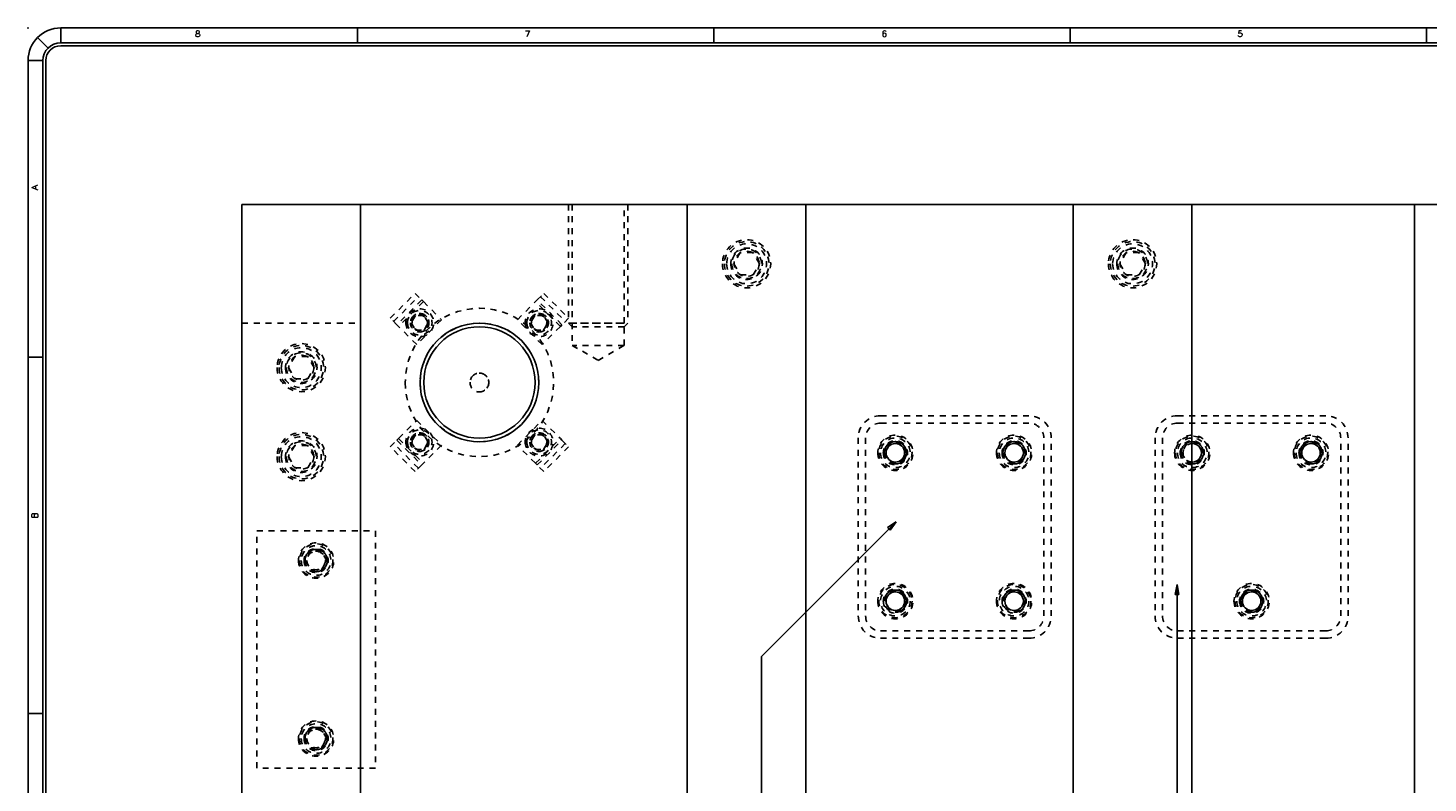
# Model space of a CAD drawing. Header units: inches. Extents: x 3 to 289, y 4 to 291.
# Tile 450 of 634: x 65 to 88, y 236 to 248. Entities that reach past the tile are written whole.
import ezdxf
from ezdxf.enums import TextEntityAlignment as Align

# ---------------------------------------------------------------- set-up
doc = ezdxf.new("R2010")
doc.units = ezdxf.units.IN
doc.header["$LTSCALE"] = 0.5
doc.header["$MEASUREMENT"] = 0
doc.linetypes.add('HIDDEN', pattern=[0.225, 0.15, -0.075])
for name, color, linetype in [('DIE', 7, 'Continuous'), ('PLOTVIEW1', 7, 'Continuous'), ('STR_INS', 8, 'Continuous')]:
    doc.layers.add(name, color=color, linetype=linetype)
doc.styles.add('VERO5-RomanD', font='romand__.ttf')

# ---------------------------------------------------------------- blocks, each defined once
blk = doc.blocks.new('ArrowheadClosed')
at = {"color": 0}
for p, q in [((0, 0), (-1, 0.18)), ((-1, 0.18), (-1, -0.18)), ((-1, -0.18), (0, 0))]:
    blk.add_line(p, q, dxfattribs=at)

msp = doc.modelspace()

# ---------------------------------------------------------------- linework, layer by layer
at = {"layer": 'DIE', "color": 56, "linetype": 'Continuous'}
for p, q in [((79.244, 240.169), (76.976, 237.901)), ((83.977, 239.112), (83.977, 216.391)), ((76.976, 237.901), (76.976, 216.391))]:
    msp.add_line(p, q, dxfattribs=at)
at = {"layer": 'PLOTVIEW1', "color": 97, "linetype": 'Continuous'}
for p, q in [((64.963, 248.152), (64.786, 248.329)), ((111.175, 248.49), (65.175, 248.49)), ((65.175, 248.24), (65.175, 248.49)), ((70.175, 248.49), (70.175, 248.24)), ((76.175, 248.49), (76.175, 248.24)), ((82.175, 248.49), (82.175, 248.24)), ((88.175, 248.49), (88.175, 248.24)), ((111.175, 248.24), (65.175, 248.24)), ((111.175, 248.19), (65.175, 248.19)), ((64.625, 247.94), (64.625, 213.94)), ((64.875, 247.94), (64.625, 247.94)), ((64.875, 247.94), (64.875, 213.94)), ((64.925, 247.94), (64.925, 213.94)), ((64.875, 242.94), (64.625, 242.94)), ((64.875, 236.94), (64.625, 236.94))]:
    msp.add_line(p, q, dxfattribs=at)
for radius in [0.55, 0.3, 0.25]:
    msp.add_arc((65.175, 247.94), radius, 90, 180, dxfattribs=at)
msp.add_point((64.625, 248.49), dxfattribs=at)
at = {"layer": 'STR_INS', "color": 9, "linetype": 'Continuous'}
for p, q in [((68.227, 245.516), (70.227, 245.516)), ((68.227, 219.016), (68.227, 245.516)), ((70.227, 245.516), (70.227, 219.016)), ((75.727, 219.016), (75.727, 245.516)), ((75.727, 245.516), (77.727, 245.516)), ((77.727, 245.516), (77.727, 219.016)), ((82.227, 245.516), (84.227, 245.516)), ((82.227, 219.016), (82.227, 245.516)), ((84.227, 245.516), (84.227, 219.016)), ((87.977, 219.016), (87.977, 245.516)), ((87.977, 245.516), (89.977, 245.516))]:
    msp.add_line(p, q, dxfattribs=at)
at = {"layer": 'STR_INS', "color": 254, "linetype": 'Continuous'}
for p, q in [((70.227, 245.516), (75.727, 245.516)), ((77.727, 245.516), (82.227, 245.516)), ((84.227, 245.516), (87.977, 245.516))]:
    msp.add_line(p, q, dxfattribs=at)
at = {"layer": 'STR_INS', "color": 254, "linetype": 'HIDDEN'}
for p, q in [((73.727, 245.516), (73.727, 243.516)), ((73.79, 245.516), (73.79, 243.516)), ((74.665, 243.516), (74.665, 245.516)), ((74.727, 245.516), (74.727, 243.516)), ((76.619, 244.704), (76.511, 244.516)), ((76.511, 244.516), (76.619, 244.329)), ((76.836, 244.704), (76.619, 244.704)), ((76.944, 244.516), (76.836, 244.704)), ((76.836, 244.329), (76.944, 244.516)), ((83.119, 244.704), (83.011, 244.516)), ((83.011, 244.516), (83.119, 244.329)), ((83.336, 244.704), (83.119, 244.704)), ((83.444, 244.516), (83.336, 244.704)), ((83.336, 244.329), (83.444, 244.516)), ((76.619, 244.329), (76.836, 244.329)), ((83.119, 244.329), (83.336, 244.329)), ((70.726, 243.6), (71.144, 244.018)), ((70.782, 243.545), (71.199, 243.962)), ((71.255, 243.907), (70.837, 243.489)), ((71.283, 243.879), (70.865, 243.461)), ((71.144, 244.018), (71.255, 243.907)), ((71.283, 243.879), (71.255, 243.907)), ((71.283, 243.879), (71.589, 243.573)), ((72.866, 243.573), (73.172, 243.879)), ((73.2, 243.907), (73.172, 243.879)), ((73.59, 243.461), (73.172, 243.879)), ((73.2, 243.907), (73.311, 244.018)), ((73.617, 243.489), (73.2, 243.907)), ((73.256, 243.962), (73.673, 243.545)), ((73.311, 244.018), (73.729, 243.6)), ((70.837, 243.489), (70.726, 243.6)), ((71.15, 243.647), (71.078, 243.522)), ((71.294, 243.647), (71.15, 243.647)), ((71.589, 243.573), (71.171, 243.155)), ((71.366, 243.522), (71.294, 243.647)), ((73.283, 243.155), (72.866, 243.573)), ((73.161, 243.647), (73.088, 243.522)), ((73.305, 243.647), (73.161, 243.647)), ((73.377, 243.522), (73.305, 243.647)), ((73.729, 243.6), (73.617, 243.489)), ((68.227, 243.516), (70.227, 243.516)), ((70.837, 243.489), (70.865, 243.461)), ((71.171, 243.155), (70.865, 243.461)), ((71.078, 243.522), (71.15, 243.397)), ((71.15, 243.397), (71.294, 243.397)), ((71.294, 243.397), (71.366, 243.522)), ((73.088, 243.522), (73.161, 243.397)), ((73.161, 243.397), (73.305, 243.397)), ((73.59, 243.461), (73.283, 243.155)), ((73.305, 243.397), (73.377, 243.522)), ((73.59, 243.461), (73.617, 243.489)), ((73.727, 243.516), (74.727, 243.516)), ((73.79, 243.454), (73.727, 243.516)), ((73.79, 243.516), (73.79, 243.141)), ((74.665, 243.516), (73.79, 243.516)), ((74.665, 243.454), (73.79, 243.454)), ((74.665, 243.141), (74.665, 243.516)), ((74.665, 243.454), (74.727, 243.516)), ((73.79, 243.141), (74.227, 242.889)), ((74.665, 243.141), (73.79, 243.141)), ((74.227, 242.889), (74.665, 243.141)), ((69.119, 242.954), (69.011, 242.766)), ((69.336, 242.954), (69.119, 242.954)), ((69.444, 242.766), (69.336, 242.954)), ((69.011, 242.766), (69.119, 242.579)), ((69.336, 242.579), (69.444, 242.766)), ((69.119, 242.579), (69.336, 242.579)), ((81.482, 241.956), (78.982, 241.956)), ((86.482, 241.956), (83.982, 241.956)), ((70.865, 241.572), (71.171, 241.878)), ((71.171, 241.878), (71.589, 241.46)), ((72.866, 241.46), (73.283, 241.878)), ((73.283, 241.878), (73.59, 241.572)), ((81.482, 241.831), (78.982, 241.831)), ((86.482, 241.831), (83.982, 241.831)), ((69.119, 241.454), (69.011, 241.266)), ((69.336, 241.454), (69.119, 241.454)), ((69.444, 241.266), (69.336, 241.454)), ((70.726, 241.433), (70.837, 241.544)), ((71.199, 241.071), (70.782, 241.488)), ((70.865, 241.572), (70.837, 241.544)), ((70.837, 241.544), (71.255, 241.126)), ((70.865, 241.572), (71.283, 241.154)), ((71.15, 241.636), (71.078, 241.511)), ((71.078, 241.511), (71.15, 241.386)), ((71.294, 241.636), (71.15, 241.636)), ((71.589, 241.46), (71.283, 241.154)), ((71.366, 241.511), (71.294, 241.636)), ((71.294, 241.386), (71.366, 241.511)), ((73.172, 241.154), (72.866, 241.46)), ((73.161, 241.636), (73.088, 241.511)), ((73.088, 241.511), (73.161, 241.386)), ((73.305, 241.636), (73.161, 241.636)), ((73.172, 241.154), (73.59, 241.572)), ((73.2, 241.126), (73.617, 241.544)), ((73.673, 241.488), (73.256, 241.071)), ((73.377, 241.511), (73.305, 241.636)), ((73.305, 241.386), (73.377, 241.511)), ((73.617, 241.544), (73.59, 241.572)), ((73.617, 241.544), (73.729, 241.433)), ((78.607, 241.581), (78.607, 238.581)), ((78.732, 241.581), (78.732, 238.581)), ((79.142, 241.487), (79.052, 241.331)), ((79.322, 241.487), (79.142, 241.487)), ((79.413, 241.331), (79.322, 241.487)), ((81.142, 241.487), (81.052, 241.331)), ((81.322, 241.487), (81.142, 241.487)), ((81.413, 241.331), (81.322, 241.487)), ((81.732, 238.581), (81.732, 241.581)), ((81.857, 238.581), (81.857, 241.581)), ((83.607, 241.581), (83.607, 238.581)), ((83.732, 241.581), (83.732, 238.581)), ((84.142, 241.487), (84.052, 241.331)), ((84.322, 241.487), (84.142, 241.487)), ((84.413, 241.331), (84.322, 241.487)), ((86.142, 241.487), (86.052, 241.331)), ((86.322, 241.487), (86.142, 241.487)), ((86.413, 241.331), (86.322, 241.487)), ((86.732, 238.581), (86.732, 241.581)), ((86.857, 238.581), (86.857, 241.581)), ((69.011, 241.266), (69.119, 241.079)), ((69.336, 241.079), (69.444, 241.266)), ((71.144, 241.015), (70.726, 241.433)), ((71.15, 241.386), (71.294, 241.386)), ((73.161, 241.386), (73.305, 241.386)), ((73.729, 241.433), (73.311, 241.015)), ((79.052, 241.331), (79.142, 241.174)), ((79.322, 241.174), (79.413, 241.331)), ((81.052, 241.331), (81.142, 241.174)), ((81.322, 241.174), (81.413, 241.331)), ((84.052, 241.331), (84.142, 241.174)), ((84.322, 241.174), (84.413, 241.331)), ((86.052, 241.331), (86.142, 241.174)), ((86.322, 241.174), (86.413, 241.331)), ((69.119, 241.079), (69.336, 241.079)), ((71.255, 241.126), (71.144, 241.015)), ((71.255, 241.126), (71.283, 241.154)), ((73.172, 241.154), (73.2, 241.126)), ((73.311, 241.015), (73.2, 241.126)), ((79.142, 241.174), (79.322, 241.174)), ((81.142, 241.174), (81.322, 241.174)), ((84.142, 241.174), (84.322, 241.174)), ((86.142, 241.174), (86.322, 241.174)), ((68.477, 236.016), (68.477, 240.016)), ((68.477, 240.016), (70.477, 240.016)), ((70.477, 240.016), (70.477, 236.016)), ((69.387, 239.673), (69.297, 239.516)), ((69.568, 239.673), (69.387, 239.673)), ((69.658, 239.516), (69.568, 239.673)), ((69.297, 239.516), (69.387, 239.36)), ((69.387, 239.36), (69.568, 239.36)), ((69.568, 239.36), (69.658, 239.516)), ((79.052, 238.831), (79.142, 238.987)), ((79.142, 238.987), (79.322, 238.987)), ((79.322, 238.987), (79.413, 238.831)), ((81.052, 238.831), (81.142, 238.987)), ((81.142, 238.987), (81.322, 238.987)), ((81.322, 238.987), (81.413, 238.831)), ((85.142, 238.987), (85.052, 238.831)), ((85.322, 238.987), (85.142, 238.987)), ((85.413, 238.831), (85.322, 238.987)), ((79.142, 238.674), (79.052, 238.831)), ((79.322, 238.674), (79.142, 238.674)), ((79.413, 238.831), (79.322, 238.674)), ((81.142, 238.674), (81.052, 238.831)), ((81.322, 238.674), (81.142, 238.674)), ((81.413, 238.831), (81.322, 238.674)), ((85.052, 238.831), (85.142, 238.674)), ((85.142, 238.674), (85.322, 238.674)), ((85.322, 238.674), (85.413, 238.831)), ((78.982, 238.331), (81.482, 238.331)), ((78.982, 238.206), (81.482, 238.206)), ((83.982, 238.331), (86.482, 238.331)), ((83.982, 238.206), (86.482, 238.206)), ((69.387, 236.673), (69.297, 236.516)), ((69.297, 236.516), (69.387, 236.36)), ((69.568, 236.673), (69.387, 236.673)), ((69.658, 236.516), (69.568, 236.673)), ((69.568, 236.36), (69.658, 236.516)), ((69.387, 236.36), (69.568, 236.36)), ((70.477, 236.016), (68.477, 236.016))]:
    msp.add_line(p, q, dxfattribs=at)
at = {"layer": 'STR_INS', "color": 254, "linetype": 'HIDDEN', "extrusion": (0, 0, -1)}
for centre, radius in [((-76.727, 244.516), 0.406), ((-76.727, 244.516), 0.375), ((-76.727, 244.516), 0.336), ((-76.727, 244.516), 0.266), ((-76.727, 244.516), 0.25), ((-83.227, 244.516), 0.406), ((-83.227, 244.516), 0.375), ((-83.227, 244.516), 0.336), ((-83.227, 244.516), 0.266), ((-83.227, 244.516), 0.25), ((-72.227, 242.516), 1.25), ((-71.222, 243.522), 0.234), ((-71.222, 243.522), 0.207), ((-71.222, 243.522), 0.156), ((-73.233, 243.522), 0.234), ((-73.233, 243.522), 0.207), ((-73.233, 243.522), 0.156), ((-69.227, 242.766), 0.406), ((-69.227, 242.766), 0.375), ((-69.227, 242.766), 0.336), ((-69.227, 242.766), 0.266), ((-69.227, 242.766), 0.25), ((-69.227, 241.266), 0.406), ((-71.222, 241.511), 0.234), ((-71.222, 241.511), 0.207), ((-73.233, 241.511), 0.234), ((-73.233, 241.511), 0.207), ((-69.227, 241.266), 0.375), ((-69.227, 241.266), 0.336), ((-69.227, 241.266), 0.266), ((-69.227, 241.266), 0.25), ((-71.222, 241.511), 0.156), ((-73.233, 241.511), 0.156), ((-79.232, 241.331), 0.297), ((-79.232, 241.331), 0.281), ((-79.232, 241.331), 0.25), ((-79.232, 241.331), 0.203), ((-79.232, 241.331), 0.188), ((-81.232, 241.331), 0.297), ((-81.232, 241.331), 0.281), ((-81.232, 241.331), 0.25), ((-81.232, 241.331), 0.203), ((-81.232, 241.331), 0.188), ((-84.232, 241.331), 0.297), ((-84.232, 241.331), 0.281), ((-84.232, 241.331), 0.25), ((-84.232, 241.331), 0.203), ((-84.232, 241.331), 0.188), ((-86.232, 241.331), 0.297), ((-86.232, 241.331), 0.281), ((-86.232, 241.331), 0.25), ((-86.232, 241.331), 0.203), ((-86.232, 241.331), 0.188), ((-69.477, 239.516), 0.297), ((-69.477, 239.516), 0.281), ((-69.477, 239.516), 0.25), ((-69.477, 239.516), 0.203), ((-69.477, 239.516), 0.188), ((-69.477, 239.516), 0.156), ((-79.232, 238.831), 0.297), ((-81.232, 238.831), 0.297), ((-85.232, 238.831), 0.297), ((-85.232, 238.831), 0.281), ((-85.232, 238.831), 0.25), ((-79.232, 238.831), 0.203), ((-81.232, 238.831), 0.203), ((-85.232, 238.831), 0.203), ((-85.232, 238.831), 0.188), ((-69.477, 236.516), 0.297), ((-69.477, 236.516), 0.281), ((-69.477, 236.516), 0.25), ((-69.477, 236.516), 0.203), ((-69.477, 236.516), 0.188), ((-69.477, 236.516), 0.156)]:
    msp.add_circle(centre, radius, dxfattribs=at)
at = {"layer": 'STR_INS', "color": 254, "linetype": 'HIDDEN'}
for centre, radius in [((76.727, 244.516), 0.211), ((83.227, 244.516), 0.211), ((71.222, 243.522), 0.129), ((73.233, 243.522), 0.129), ((72.227, 242.516), 0.999), ((69.227, 242.766), 0.211), ((72.227, 242.516), 0.158), ((69.227, 241.266), 0.211), ((71.222, 241.511), 0.129), ((73.233, 241.511), 0.129), ((79.232, 238.831), 0.281), ((79.232, 238.831), 0.25), ((81.232, 238.831), 0.281), ((81.232, 238.831), 0.25), ((79.232, 238.831), 0.188), ((81.232, 238.831), 0.188)]:
    msp.add_circle(centre, radius, dxfattribs=at)
at = {"layer": 'STR_INS', "color": 254, "linetype": 'Continuous', "extrusion": (0, 0, -1)}
for centre, radius in [((-72.227, 242.516), 1), ((-79.232, 241.331), 0.156), ((-81.232, 241.331), 0.156), ((-86.232, 241.331), 0.156), ((-79.232, 238.831), 0.156), ((-81.232, 238.831), 0.156), ((-85.232, 238.831), 0.156)]:
    msp.add_circle(centre, radius, dxfattribs=at)
at = {"layer": 'STR_INS', "color": 136, "linetype": 'Continuous'}
msp.add_circle((72.227, 242.516), 0.938, dxfattribs=at)
at = {"layer": 'STR_INS', "color": 254, "linetype": 'HIDDEN'}
for centre, radius, start, end in [((76.727, 244.516), 0.25, 270, 180), ((83.227, 244.516), 0.25, 270, 180), ((71.222, 243.522), 0.156, 270, 180), ((73.233, 243.522), 0.156, 270, 180), ((69.227, 242.766), 0.25, 270, 180), ((72.227, 242.516), 0.158, 270, 180), ((78.982, 241.581), 0.375, 90, 180), ((81.482, 241.581), 0.375, 0, 90), ((83.982, 241.581), 0.375, 90, 180), ((86.482, 241.581), 0.375, 0, 90), ((78.982, 241.581), 0.25, 90, 180), ((81.482, 241.581), 0.25, 0, 90), ((83.982, 241.581), 0.25, 90, 180), ((86.482, 241.581), 0.25, 0, 90), ((69.227, 241.266), 0.25, 270, 180), ((71.222, 241.511), 0.156, 270, 180), ((73.233, 241.511), 0.156, 270, 180), ((84.232, 241.331), 0.188, 270, 180), ((69.477, 239.516), 0.188, 270, 180), ((78.982, 238.581), 0.375, 180, 270), ((78.982, 238.581), 0.25, 180, 270), ((81.482, 238.581), 0.375, 270, 0), ((81.482, 238.581), 0.25, 270, 0), ((83.982, 238.581), 0.375, 180, 270), ((83.982, 238.581), 0.25, 180, 270), ((86.482, 238.581), 0.375, 270, 0), ((86.482, 238.581), 0.25, 270, 0), ((69.477, 236.516), 0.188, 270, 180)]:
    msp.add_arc(centre, radius, start, end, dxfattribs=at)
at = {"layer": 'STR_INS', "color": 2, "linetype": 'Continuous'}
for centre in [(79.232, 241.331), (81.232, 241.331), (86.232, 241.331), (79.232, 238.831), (81.232, 238.831), (85.232, 238.831)]:
    msp.add_arc(centre, 0.188, 270, 180, dxfattribs=at)
at = {"layer": 'STR_INS', "color": 254, "linetype": 'HIDDEN', "extrusion": (0, 0, -1)}
msp.add_arc((-84.232, 241.331), 0.156, 271.7777, 88.2223, dxfattribs=at)
at = {"layer": 'STR_INS', "color": 254, "linetype": 'Continuous', "extrusion": (0, 0, -1)}
msp.add_arc((-84.232, 241.331), 0.156, 88.2223, 271.7777, dxfattribs=at)

# ---------------------------------------------------------------- block references
at = {"layer": 'DIE', "color": 56, "linetype": 'Continuous', "extrusion": (0, 0, -1), "xscale": 0.170138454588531, "yscale": 0.170138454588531, "zscale": 0.170138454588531}
for p, rotation in [((-79.244, 240.169), 134.9999999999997), ((-83.977, 239.112), 90)]:
    msp.add_blockref('ArrowheadClosed', p, dxfattribs=dict(at, rotation=rotation))

# ---------------------------------------------------------------- texts
at = {"layer": 'PLOTVIEW1', "color": 56, "linetype": 'Continuous', "style": 'VERO5-RomanD', "width": 0.999731}
for s, p, p2 in [('8', (67.436, 248.342), (67.53, 248.342)), ('7', (72.991, 248.342), (73.085, 248.342)), ('6', (79, 248.342), (79.094, 248.342)), ('5', (84.991, 248.342), (85.085, 248.342))]:
    msp.add_text(s, height=0.1, dxfattribs=at).set_placement(p, p2, align=Align.FIT)
for s, p, p2 in [('A', (64.789, 245.756), (64.789, 245.85)), ('B', (64.789, 240.23), (64.789, 240.324))]:
    msp.add_text(s, height=0.1, rotation=90, dxfattribs=at).set_placement(p, p2, align=Align.FIT)

doc.saveas('drawing.dxf')
